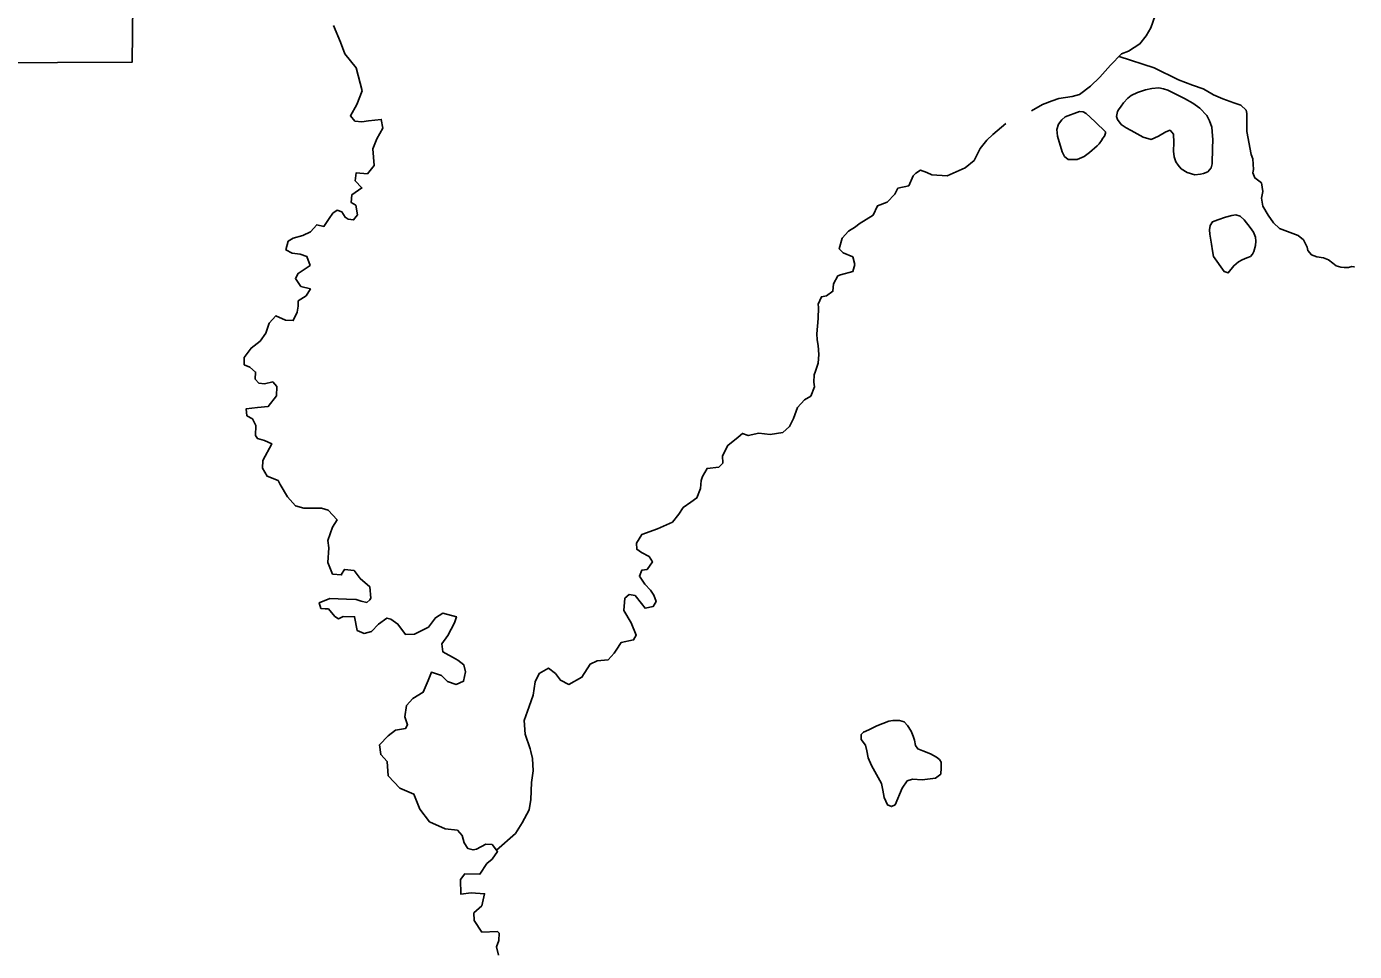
# Model space of a CAD drawing. Extents: x -492261 to -432772, y 1441225 to 1452922.
# Drawn here: x -459727.6 to -459630.3, y 1452158.3 to 1452226 of the extents above; entities that cross this region are included whole.
import ezdxf

# ---------------------------------------------------------------- set-up
doc = ezdxf.new("R2010")
doc.units = 0
doc.layers.add('Default', color=7, linetype='Continuous')

msp = doc.modelspace()

# ---------------------------------------------------------------- linework, layer by layer
at = {"layer": 'Default'}
for points in [[(-459747.181, 1452223.265), (-459719.868, 1452223.377), (-459719.104, 1452289.021), (-459705.246, 1452288.708), (-459705.178, 1452292.856), (-459705.294, 1452302.674), (-459704.717, 1452316.641), (-459704.388, 1452325.58), (-459704.569, 1452333.748)], [(-459644.923, 1452226.8), (-459645.242, 1452225.904), (-459645.592, 1452225.32), (-459646.042, 1452224.723), (-459646.893, 1452224.192), (-459647.388, 1452223.982), (-459648.208, 1452223.151), (-459648.976, 1452222.271), (-459649.662, 1452221.618), (-459650.474, 1452221.025), (-459650.996, 1452220.865), (-459651.979, 1452220.722), (-459652.477, 1452220.544), (-459653.19, 1452220.274), (-459653.995, 1452219.813)], [(-459705.113, 1452226.076), (-459704.588, 1452224.858), (-459704.27, 1452223.999), (-459703.461, 1452222.975), (-459703.001, 1452221.279), (-459703.392, 1452220.269), (-459703.875, 1452219.457), (-459703.542, 1452219.063), (-459703.041, 1452219.023), (-459702.555, 1452219.095), (-459701.608, 1452219.189), (-459701.495, 1452218.552), (-459701.941, 1452217.778), (-459702.225, 1452217.033), (-459702.137, 1452215.819), (-459702.624, 1452215.196), (-459703.45, 1452215.267), (-459703.513, 1452214.702), (-459703.027, 1452214.172), (-459703.766, 1452213.669), (-459703.804, 1452213.092), (-459703.475, 1452212.898), (-459703.348, 1452212.198), (-459703.64, 1452211.829), (-459704.028, 1452211.884), (-459704.244, 1452212.03), (-459704.502, 1452212.426), (-459704.842, 1452212.545), (-459705.149, 1452212.326), (-459705.416, 1452211.932), (-459705.816, 1452211.347), (-459706.331, 1452211.475), (-459706.795, 1452210.965), (-459707.364, 1452210.678), (-459708.072, 1452210.501), (-459708.442, 1452210.268), (-459708.591, 1452209.626), (-459708.136, 1452209.397), (-459707.548, 1452209.32), (-459707.057, 1452209.142), (-459706.831, 1452208.495), (-459707.693, 1452207.914), (-459707.897, 1452207.534), (-459707.498, 1452206.953), (-459706.795, 1452206.779), (-459707.121, 1452206.258), (-459707.701, 1452205.896), (-459707.692, 1452205.507), (-459707.771, 1452205.067), (-459708.058, 1452204.46), (-459708.621, 1452204.499), (-459709.339, 1452204.811), (-459709.828, 1452204.275), (-459710.062, 1452203.543), (-459710.475, 1452202.958), (-459711.151, 1452202.444), (-459711.661, 1452201.744), (-459711.65, 1452201.218), (-459711.247, 1452201.038), (-459710.814, 1452200.683), (-459710.841, 1452200.169), (-459710.573, 1452199.873), (-459710.172, 1452199.818), (-459709.563, 1452199.968), (-459709.268, 1452199.636), (-459709.279, 1452198.946), (-459709.887, 1452198.17), (-459710.673, 1452198.092), (-459711.508, 1452197.987), (-459711.447, 1452197.487), (-459711.042, 1452197.257), (-459710.808, 1452196.785), (-459710.83, 1452196.045), (-459710.675, 1452195.81), (-459710.172, 1452195.682), (-459709.63, 1452195.442), (-459710.291, 1452194.201), (-459710.305, 1452193.649), (-459709.98, 1452193.054), (-459709.174, 1452192.744)], [(-459647.567, 1452223.8), (-459645.005, 1452222.963), (-459643.225, 1452222.083), (-459642.205, 1452221.702), (-459641.413, 1452221.43), (-459641.185, 1452221.296), (-459640.666, 1452220.981), (-459639.961, 1452220.694), (-459639.432, 1452220.504), (-459639.167, 1452220.396), (-459638.664, 1452220.231), (-459638.269, 1452219.875), (-459638.214, 1452219.613), (-459638.221, 1452218.773), (-459638.211, 1452218.31), (-459637.889, 1452216.624), (-459637.782, 1452216.3), (-459637.728, 1452215.512), (-459637.773, 1452215.285), (-459637.628, 1452214.899), (-459637.336, 1452214.68), (-459637.133, 1452214.533), (-459637.032, 1452213.921), (-459637.134, 1452213.418), (-459637.047, 1452212.843), (-459636.646, 1452212.174), (-459636.259, 1452211.605), (-459635.813, 1452211.188), (-459634.453, 1452210.676), (-459634.06, 1452210.37), (-459633.799, 1452209.836), (-459633.743, 1452209.587), (-459633.487, 1452209.266), (-459633.096, 1452209.123), (-459632.595, 1452209.045), (-459632.23, 1452208.902), (-459631.925, 1452208.67), (-459631.659, 1452208.475), (-459631.319, 1452208.369), (-459631.081, 1452208.348), (-459630.769, 1452208.355), (-459630.533, 1452208.409), (-459630.383, 1452208.4), (-459630.333, 1452208.388)], [(-459643.997, 1452221.341), (-459644.311, 1452221.423), (-459644.662, 1452221.491), (-459645.171, 1452221.45), (-459645.646, 1452221.346), (-459646.229, 1452221.159), (-459646.687, 1452220.937), (-459646.933, 1452220.757), (-459647.251, 1452220.412), (-459647.42, 1452220.171), (-459647.615, 1452219.891), (-459647.699, 1452219.764), (-459647.754, 1452219.412), (-459647.699, 1452219.175), (-459647.417, 1452218.817), (-459647.062, 1452218.561), (-459646.696, 1452218.38), (-459645.798, 1452217.884), (-459645.233, 1452217.72), (-459644.676, 1452217.956), (-459644.145, 1452218.268), (-459643.835, 1452218.399), (-459643.592, 1452218.116), (-459643.554, 1452217.49), (-459643.578, 1452216.875), (-459643.544, 1452216.437), (-459643.412, 1452216.089), (-459643.244, 1452215.829), (-459643.014, 1452215.57), (-459642.596, 1452215.29), (-459642.018, 1452215.139), (-459641.619, 1452215.172), (-459641.383, 1452215.239), (-459641.073, 1452215.345), (-459640.829, 1452215.651), (-459640.76, 1452215.941), (-459640.722, 1452217.082), (-459640.697, 1452217.684), (-459640.747, 1452218.297), (-459640.779, 1452218.61), (-459640.939, 1452219.083), (-459641.134, 1452219.468), (-459641.658, 1452220.021), (-459642.167, 1452220.372), (-459642.784, 1452220.713), (-459643.997, 1452221.341)], [(-459648.568, 1452218.286), (-459649.296, 1452218.998), (-459649.69, 1452219.354), (-459649.983, 1452219.611), (-459650.198, 1452219.732), (-459650.461, 1452219.765), (-459651.515, 1452219.368), (-459651.773, 1452219.162), (-459652.003, 1452218.832), (-459652.133, 1452218.453), (-459652.072, 1452217.966), (-459651.736, 1452216.819), (-459651.567, 1452216.484), (-459651.3, 1452216.264), (-459651.025, 1452216.257), (-459650.65, 1452216.252), (-459650.13, 1452216.475), (-459649.748, 1452216.758), (-459649.172, 1452217.259), (-459649.025, 1452217.412), (-459648.855, 1452217.653), (-459648.758, 1452217.806), (-459648.649, 1452217.971), (-459648.566, 1452218.173), (-459648.568, 1452218.286)], [(-459655.877, 1452218.883), (-459656.821, 1452218.08), (-459657.25, 1452217.658), (-459657.737, 1452217.059), (-459658.181, 1452216.186)], [(-459658.181, 1452216.186), (-459658.844, 1452215.646), (-459660.156, 1452215.056), (-459661.295, 1452215.134), (-459661.661, 1452215.302), (-459662.114, 1452215.469), (-459662.447, 1452215.262), (-459662.642, 1452215.057), (-459662.977, 1452214.324), (-459663.773, 1452214.145), (-459663.988, 1452213.715), (-459664.564, 1452213.139), (-459665.27, 1452212.85), (-459665.593, 1452212.179), (-459666.604, 1452211.545), (-459666.874, 1452211.314), (-459667.392, 1452211.016), (-459667.856, 1452210.493), (-459668.065, 1452209.711), (-459667.771, 1452209.416), (-459667.078, 1452209.117), (-459666.929, 1452208.556), (-459667.08, 1452208.051), (-459667.987, 1452207.795), (-459668.161, 1452207.729), (-459668.498, 1452207.146), (-459668.537, 1452206.606), (-459668.992, 1452206.271), (-459669.378, 1452206.201), (-459669.604, 1452205.67), (-459669.599, 1452205.407), (-459669.607, 1452204.617), (-459669.708, 1452203.475), (-459669.683, 1452203.037), (-459669.607, 1452202.62), (-459669.569, 1452201.975), (-459669.607, 1452201.33), (-459669.796, 1452200.761), (-459669.912, 1452200.479), (-459669.921, 1452199.936), (-459669.877, 1452199.599), (-459670.15, 1452198.917), (-459670.606, 1452198.657), (-459671.119, 1452198.095), (-459671.427, 1452197.287), (-459671.715, 1452196.705), (-459672.205, 1452196.269), (-459673.139, 1452196.125), (-459673.953, 1452196.209), (-459674.737, 1452196.031), (-459675.152, 1452196.198), (-459675.459, 1452195.917), (-459676.233, 1452195.312), (-459676.629, 1452194.54), (-459676.606, 1452194.026), (-459676.887, 1452193.733), (-459677.747, 1452193.628), (-459678.085, 1452193.045), (-459678.178, 1452192.755), (-459678.241, 1452192.152), (-459678.501, 1452191.47), (-459678.932, 1452191.16), (-459679.511, 1452190.76), (-459679.813, 1452190.291), (-459680.288, 1452189.692), (-459681.377, 1452189.195), (-459682.518, 1452188.796), (-459682.929, 1452188.149), (-459682.895, 1452187.711), (-459682.54, 1452187.48), (-459681.984, 1452187.177), (-459681.751, 1452186.781), (-459682.139, 1452186.222), (-459682.538, 1452186.176), (-459682.704, 1452185.734), (-459682.317, 1452185.165), (-459681.883, 1452184.71), (-459681.637, 1452184.339), (-459681.478, 1452183.891), (-459681.695, 1452183.523), (-459682.292, 1452183.386), (-459682.562, 1452183.732), (-459683.024, 1452184.324), (-459683.45, 1452184.391), (-459683.769, 1452184.121), (-459683.838, 1452183.218), (-459683.319, 1452182.313), (-459682.938, 1452181.418), (-459683.131, 1452181.076), (-459684.051, 1452180.87), (-459684.414, 1452180.311), (-459684.559, 1452180.108), (-459684.999, 1452179.623), (-459685.809, 1452179.544), (-459686.316, 1452179.296), (-459686.921, 1452178.331), (-459687.872, 1452177.811), (-459688.49, 1452178.112), (-459688.851, 1452178.607)], [(-459638.413, 1452211.831), (-459638.694, 1452212.101), (-459639.008, 1452212.195), (-459639.319, 1452212.151), (-459639.779, 1452212.029), (-459640.337, 1452211.843), (-459640.734, 1452211.684), (-459640.903, 1452211.418), (-459640.959, 1452211.091), (-459640.915, 1452210.791), (-459640.799, 1452210.041), (-459640.727, 1452209.566), (-459640.655, 1452209.142), (-459639.883, 1452208.054), (-459639.581, 1452207.947), (-459639.167, 1452208.469), (-459638.824, 1452208.764), (-459638.551, 1452208.895), (-459638.205, 1452209.04), (-459637.957, 1452209.157), (-459637.798, 1452209.323), (-459637.69, 1452209.526), (-459637.574, 1452209.955), (-459637.543, 1452210.269), (-459637.587, 1452210.568), (-459637.72, 1452210.942), (-459637.964, 1452211.275), (-459638.413, 1452211.831)], [(-459709.174, 1452192.744), (-459709.018, 1452192.447), (-459708.474, 1452191.555), (-459707.886, 1452190.902), (-459707.295, 1452190.726), (-459705.983, 1452190.714), (-459705.505, 1452190.561), (-459704.853, 1452189.859), (-459705.179, 1452189.339), (-459705.521, 1452188.354), (-459705.447, 1452187.817), (-459705.525, 1452186.75), (-459705.182, 1452185.892), (-459704.519, 1452185.83), (-459704.52, 1452185.88), (-459704.315, 1452186.235), (-459703.601, 1452186.161), (-459703.151, 1452185.569), (-459702.452, 1452184.968), (-459702.384, 1452184.13), (-459702.457, 1452184.016), (-459702.665, 1452183.811), (-459703.079, 1452183.903), (-459703.457, 1452184.034), (-459704.157, 1452184.057), (-459705.382, 1452184.096), (-459706.15, 1452183.792), (-459706.029, 1452183.381), (-459705.716, 1452183.35), (-459705.479, 1452183.354), (-459705.017, 1452182.787), (-459704.751, 1452182.617), (-459704.392, 1452182.787), (-459703.567, 1452182.766), (-459703.384, 1452181.766), (-459702.855, 1452181.551), (-459702.333, 1452181.699), (-459701.807, 1452182.224), (-459701.192, 1452182.675), (-459700.915, 1452182.58), (-459700.395, 1452182.227), (-459699.842, 1452181.473), (-459699.181, 1452181.499), (-459698.154, 1452181.995), (-459697.644, 1452182.694), (-459697.114, 1452183.031), (-459696.109, 1452182.762), (-459696.25, 1452182.333), (-459696.742, 1452181.396), (-459697.179, 1452180.786), (-459697.092, 1452180.186), (-459696.169, 1452179.678), (-459695.992, 1452179.581), (-459695.573, 1452179.251), (-459695.437, 1452178.727), (-459695.585, 1452178.048), (-459696.13, 1452177.811), (-459696.759, 1452178.037), (-459697.193, 1452178.455), (-459697.935, 1452178.703), (-459698.173, 1452178.109), (-459698.542, 1452177.237), (-459699.294, 1452176.771), (-459699.758, 1452176.273), (-459699.878, 1452175.431), (-459699.679, 1452174.858), (-459699.835, 1452174.592), (-459700.557, 1452174.465), (-459701.098, 1452174.041), (-459701.734, 1452173.377), (-459701.644, 1452172.676), (-459701.184, 1452172.159), (-459701.112, 1452171.12), (-459700.256, 1452170.21), (-459699.222, 1452169.779), (-459698.787, 1452168.672), (-459698.068, 1452167.759), (-459696.933, 1452167.242), (-459696.031, 1452167.147), (-459695.685, 1452166.74), (-459695.537, 1452166.204), (-459695.278, 1452165.796), (-459694.889, 1452165.691), (-459694.64, 1452165.758), (-459693.961, 1452166.11), (-459693.498, 1452166.094), (-459693.1, 1452165.576), (-459693.488, 1452165.017), (-459693.868, 1452164.696), (-459694.389, 1452163.921), (-459695.502, 1452163.937), (-459695.818, 1452163.517), (-459695.795, 1452162.452), (-459695.035, 1452162.542), (-459694.047, 1452162.486), (-459694.253, 1452161.605), (-459694.83, 1452161.08), (-459694.818, 1452160.528), (-459694.238, 1452159.675), (-459693.102, 1452159.723), (-459692.987, 1452159.6)], [(-459688.851, 1452178.607), (-459689.359, 1452178.998), (-459690.038, 1452178.621), (-459690.35, 1452178.001), (-459690.492, 1452177.033), (-459690.787, 1452176.2), (-459691.152, 1452175.177), (-459691.081, 1452174.163), (-459690.709, 1452173.093), (-459690.667, 1452172.893), (-459690.532, 1452172.382), (-459690.488, 1452171.493), (-459690.62, 1452170.626), (-459690.656, 1452169.384), (-459690.79, 1452168.617), (-459691.282, 1452167.68), (-459691.791, 1452166.905), (-459693.172, 1452165.67)], [(-459663.063, 1452174.815), (-459663.314, 1452175.082), (-459663.653, 1452175.175), (-459664.14, 1452175.166), (-459664.426, 1452175.11), (-459665.318, 1452174.767), (-459665.912, 1452174.492), (-459666.284, 1452174.321), (-459666.467, 1452174.142), (-459666.472, 1452173.766), (-459666.151, 1452173.371), (-459666.055, 1452172.947), (-459665.956, 1452172.423), (-459665.708, 1452171.876), (-459664.98, 1452170.562), (-459664.883, 1452170.075), (-459664.771, 1452169.538), (-459664.535, 1452168.992), (-459664.233, 1452168.86), (-459663.973, 1452169.003), (-459663.461, 1452170.216), (-459663.085, 1452170.75), (-459662.713, 1452170.882), (-459662, 1452170.821), (-459661.016, 1452170.954), (-459660.622, 1452171.25), (-459660.594, 1452171.714), (-459660.591, 1452172.128), (-459660.732, 1452172.313), (-459660.935, 1452172.472), (-459661.378, 1452172.739), (-459661.945, 1452172.953), (-459662.322, 1452173.096), (-459662.49, 1452173.343), (-459662.56, 1452173.718), (-459662.642, 1452174.017), (-459662.799, 1452174.378), (-459663.063, 1452174.815)], [(-459692.987, 1452159.6), (-459693, 1452159.048), (-459693.166, 1452158.593), (-459693.028, 1452157.982)]]:
    msp.add_lwpolyline(points, dxfattribs=at)

doc.saveas('drawing.dxf')
